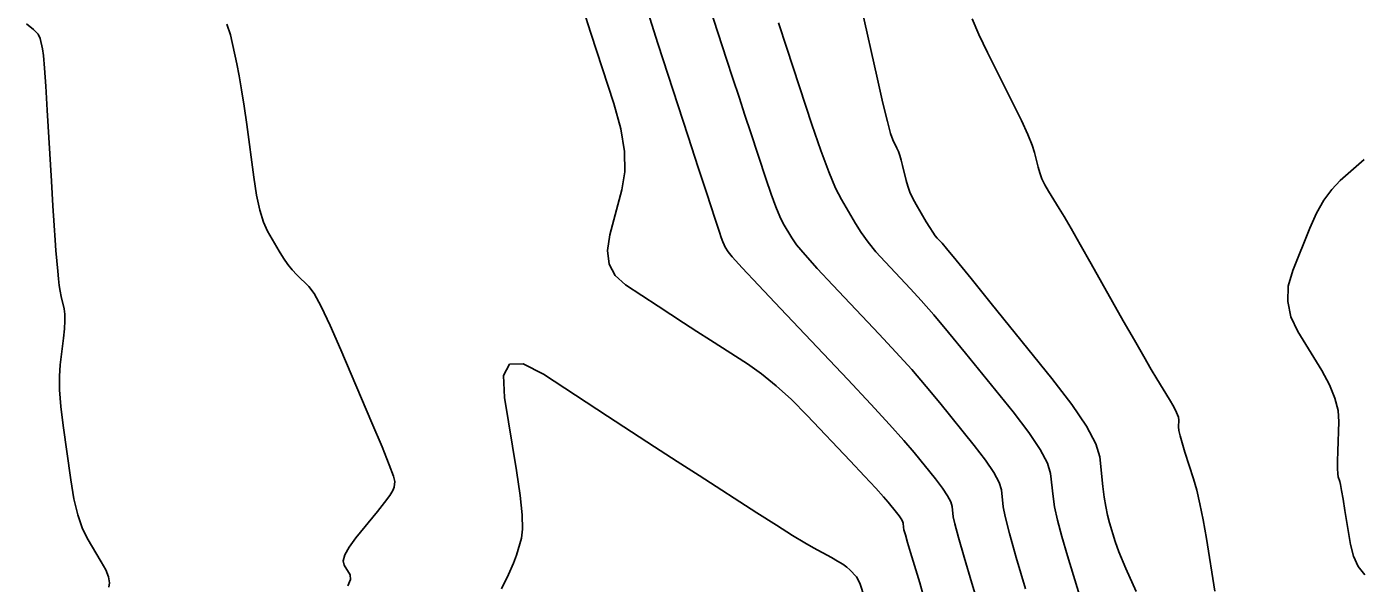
# Model space of a CAD drawing. Extents: x 2082232 to 2083549, y 592624 to 593832.
# Drawn here: x 2082627.1 to 2082682.7, y 593539.7 to 593563 of the extents above; entities that cross this region are included whole.
import ezdxf

# ---------------------------------------------------------------- set-up
doc = ezdxf.new("R2010")
doc.units = 0
for name, color, linetype in [('DT_X_Contour_Major', 7, 'Continuous'), ('DT_X_Contour_Minor', 7, 'Continuous'), ('GE_X_CL_5', 7, 'Continuous')]:
    doc.layers.add(name, color=color, linetype=linetype)

msp = doc.modelspace()

# ---------------------------------------------------------------- linework, layer by layer
at = {"layer": 'DT_X_Contour_Major'}
for points in [[(2082661.893, 593563.81), (2082662.568, 593560.78), (2082662.798, 593559.769), (2082662.98, 593559.01), (2082663.116, 593558.502), (2082663.205, 593558.246), (2082663.379, 593557.899), (2082663.443, 593557.755), (2082663.504, 593557.585), (2082663.563, 593557.389), (2082663.619, 593557.167), (2082663.764, 593556.539), (2082663.831, 593556.299), (2082663.924, 593556.052), (2082664.042, 593555.797), (2082664.185, 593555.534), (2082664.601, 593554.822), (2082664.747, 593554.579), (2082664.873, 593554.383), (2082664.978, 593554.233), (2082665.063, 593554.131), (2082665.262, 593553.92), (2082665.447, 593553.704), (2082665.85, 593553.214), (2082666.471, 593552.449), (2082667.312, 593551.41), (2082669.845, 593548.275), (2082670.682, 593547.188), (2082671.294, 593546.28), (2082671.681, 593545.55), (2082671.843, 593544.999), (2082671.973, 593543.766), (2082672.027, 593543.324), (2082672.091, 593542.925), (2082672.165, 593542.567), (2082672.248, 593542.252), (2082672.486, 593541.466), (2082672.642, 593541.037), (2082672.934, 593540.34), (2082673.361, 593539.375)], [(2082662.021, 593539.129), (2082661.831, 593539.722), (2082661.697, 593539.992), (2082661.416, 593540.279), (2082661.289, 593540.393), (2082661.118, 593540.517), (2082660.904, 593540.652), (2082660.646, 593540.799), (2082659.9, 593541.204), (2082659.543, 593541.41), (2082659.029, 593541.723), (2082658.359, 593542.143), (2082657.533, 593542.67), (2082655.123, 593544.219), (2082654.207, 593544.809), (2082653.266, 593545.419), (2082652.299, 593546.049), (2082651.308, 593546.698), (2082648.632, 593548.456), (2082647.778, 593548.89), (2082647.221, 593548.872), (2082646.962, 593548.404), (2082647, 593547.484), (2082647.5, 593544.429), (2082647.654, 593543.394), (2082647.741, 593542.578), (2082647.761, 593541.982), (2082647.714, 593541.606), (2082647.501, 593540.897), (2082647.378, 593540.563), (2082647.17, 593540.094), (2082646.877, 593539.49)]]:
    msp.add_lwpolyline(points, dxfattribs=at)
at = {"layer": 'DT_X_Contour_Minor'}
for points in [[(2082664.491, 593539.181), (2082664.33, 593539.746), (2082663.95, 593541.004), (2082663.825, 593541.424), (2082663.733, 593541.742), (2082663.675, 593541.958), (2082663.652, 593542.072), (2082663.634, 593542.239), (2082663.612, 593542.313), (2082663.56, 593542.412), (2082663.477, 593542.535), (2082663.364, 593542.682), (2082663.021, 593543.106), (2082662.825, 593543.334), (2082662.494, 593543.699), (2082662.027, 593544.2), (2082661.425, 593544.839), (2082659.639, 593546.726), (2082658.981, 593547.392), (2082658.346, 593547.973), (2082657.734, 593548.471), (2082657.145, 593548.884), (2082655.604, 593549.873), (2082655.035, 593550.24), (2082654.481, 593550.599), (2082653.943, 593550.949), (2082653.421, 593551.291), (2082652.05, 593552.192), (2082651.624, 593552.575), (2082651.373, 593553.05), (2082651.299, 593553.616), (2082651.4, 593554.274), (2082651.903, 593556.149), (2082652.024, 593556.902), (2082652.007, 593557.754), (2082651.854, 593558.706), (2082651.563, 593559.757), (2082650.607, 593562.691), (2082650.292, 593563.696)], [(2082668.745, 593539.488), (2082668.358, 593540.792), (2082668.073, 593541.799), (2082667.891, 593542.508), (2082667.812, 593542.919), (2082667.738, 593543.619), (2082667.647, 593543.932), (2082667.427, 593544.346), (2082667.08, 593544.862), (2082666.605, 593545.478), (2082665.167, 593547.258), (2082664.604, 593547.938), (2082663.995, 593548.643), (2082663.339, 593549.372), (2082662.637, 593550.126), (2082660.703, 593552.17), (2082660.052, 593552.869), (2082659.549, 593553.432), (2082659.195, 593553.86), (2082658.99, 593554.152), (2082658.64, 593554.75), (2082658.496, 593555.035), (2082658.325, 593555.444), (2082658.129, 593555.975), (2082657.906, 593556.629), (2082657.278, 593558.537), (2082657.038, 593559.265), (2082656.791, 593560.019), (2082656.536, 593560.8), (2082656.272, 593561.606), (2082655.56, 593563.79)], [(2082627.068, 593563.09), (2082627.356, 593562.855), (2082627.543, 593562.649), (2082627.629, 593562.472), (2082627.725, 593562.041), (2082627.764, 593561.76), (2082627.811, 593561.24), (2082627.866, 593560.482), (2082627.928, 593559.485), (2082628.104, 593556.508), (2082628.166, 593555.49), (2082628.217, 593554.67), (2082628.259, 593554.047), (2082628.291, 593553.622), (2082628.363, 593552.751), (2082628.392, 593552.44), (2082628.426, 593552.162), (2082628.464, 593551.917), (2082628.507, 593551.704), (2082628.627, 593551.181), (2082628.659, 593550.957), (2082628.667, 593550.678), (2082628.65, 593550.344), (2082628.609, 593549.956), (2082628.465, 593548.846), (2082628.433, 593548.376), (2082628.444, 593547.797), (2082628.497, 593547.109), (2082628.594, 593546.312), (2082628.91, 593544.043), (2082629.041, 593543.252), (2082629.198, 593542.582), (2082629.381, 593542.032), (2082629.59, 593541.603), (2082630.18, 593540.621), (2082630.365, 593540.278), (2082630.48, 593539.986), (2082630.522, 593539.746), (2082630.494, 593539.557)], [(2082667.493, 593536.452), (2082666.506, 593539.72), (2082666.181, 593540.812), (2082665.943, 593541.639), (2082665.793, 593542.2), (2082665.732, 593542.495), (2082665.686, 593542.929), (2082665.63, 593543.123), (2082665.494, 593543.379), (2082665.279, 593543.698), (2082664.984, 593544.08), (2082664.094, 593545.182), (2082663.671, 593545.683), (2082663.068, 593546.357), (2082662.286, 593547.206), (2082661.325, 593548.229), (2082658.523, 593551.19), (2082657.598, 593552.171), (2082656.925, 593552.892), (2082656.504, 593553.355), (2082656.335, 593553.559), (2082656.219, 593553.756), (2082656.171, 593553.851), (2082656.115, 593553.986), (2082656.05, 593554.161), (2082655.976, 593554.378), (2082655.769, 593555.008), (2082655.641, 593555.397), (2082655.415, 593556.089), (2082655.09, 593557.085), (2082654.666, 593558.385), (2082653.404, 593562.257), (2082652.989, 593563.583)], [(2082671.2, 593538.54), (2082670.497, 593540.87), (2082670.261, 593541.68), (2082670.082, 593542.362), (2082669.959, 593542.916), (2082669.893, 593543.342), (2082669.79, 593544.309), (2082669.664, 593544.741), (2082669.361, 593545.313), (2082668.881, 593546.025), (2082668.225, 593546.877), (2082666.239, 593549.334), (2082665.538, 593550.194), (2082664.922, 593550.928), (2082664.393, 593551.538), (2082663.95, 593552.023), (2082662.883, 593553.15), (2082662.505, 593553.567), (2082662.173, 593553.972), (2082661.886, 593554.364), (2082661.645, 593554.745), (2082661.061, 593555.743), (2082660.82, 593556.22), (2082660.536, 593556.902), (2082660.208, 593557.789), (2082659.836, 593558.881), (2082658.787, 593562.065), (2082658.435, 593563.133)], [(2082666.516, 593563.3), (2082666.803, 593562.633), (2082667.163, 593561.882), (2082668.223, 593559.766), (2082668.577, 593559.043), (2082668.846, 593558.46), (2082669.029, 593558.018), (2082669.125, 593557.715), (2082669.268, 593557.097), (2082669.336, 593556.86), (2082669.431, 593556.614), (2082669.555, 593556.359), (2082669.706, 593556.096), (2082670.146, 593555.38), (2082670.353, 593555.033), (2082670.644, 593554.532), (2082671.021, 593553.875), (2082671.481, 593553.062), (2082672.823, 593550.688), (2082673.288, 593549.869), (2082673.676, 593549.191), (2082673.989, 593548.653), (2082674.225, 593548.258), (2082674.754, 593547.39), (2082674.927, 593547.093), (2082675.05, 593546.85), (2082675.122, 593546.663), (2082675.143, 593546.531), (2082675.133, 593546.253), (2082675.147, 593546.109), (2082675.195, 593545.886), (2082675.278, 593545.584), (2082675.396, 593545.203), (2082675.756, 593544.082), (2082675.891, 593543.611), (2082676.025, 593543.04), (2082676.16, 593542.368), (2082676.294, 593541.595), (2082676.651, 593539.399)], [(2082635.418, 593563.073), (2082635.573, 593562.619), (2082635.836, 593561.417), (2082635.936, 593560.92), (2082636.039, 593560.331), (2082636.144, 593559.649), (2082636.252, 593558.875), (2082636.542, 593556.688), (2082636.66, 593555.932), (2082636.796, 593555.302), (2082636.95, 593554.801), (2082637.121, 593554.426), (2082637.603, 593553.598), (2082637.785, 593553.303), (2082637.968, 593553.04), (2082638.153, 593552.809), (2082638.339, 593552.609), (2082638.837, 593552.12), (2082639.061, 593551.817), (2082639.36, 593551.274), (2082639.733, 593550.492), (2082640.18, 593549.471), (2082641.472, 593546.429), (2082641.895, 593545.419), (2082642.195, 593544.673), (2082642.371, 593544.189), (2082642.424, 593543.968), (2082642.4, 593543.731), (2082642.35, 593543.601), (2082642.218, 593543.39), (2082642.004, 593543.096), (2082641.708, 593542.722), (2082640.808, 593541.614), (2082640.524, 593541.231), (2082640.348, 593540.914), (2082640.279, 593540.663), (2082640.316, 593540.478), (2082640.56, 593540.071), (2082640.582, 593539.88), (2082640.464, 593539.613)], [(2082682.908, 593540.073), (2082682.631, 593540.425), (2082682.43, 593540.849), (2082682.305, 593541.345), (2082682.075, 593542.762), (2082681.996, 593543.236), (2082681.933, 593543.596), (2082681.886, 593543.842), (2082681.854, 593543.973), (2082681.79, 593544.171), (2082681.772, 593544.294), (2082681.763, 593544.512), (2082681.764, 593544.827), (2082681.776, 593545.238), (2082681.82, 593546.462), (2082681.788, 593546.941), (2082681.658, 593547.457), (2082681.431, 593548.012), (2082681.107, 593548.604), (2082680.112, 593550.236), (2082679.819, 593550.855), (2082679.685, 593551.486), (2082679.711, 593552.13), (2082679.897, 593552.787), (2082680.607, 593554.556), (2082680.886, 593555.177), (2082681.191, 593555.716), (2082681.523, 593556.171), (2082681.881, 593556.542), (2082682.871, 593557.422)]]:
    msp.add_lwpolyline(points, dxfattribs=at)
at = {"layer": 'GE_X_CL_5'}
msp.add_arc((2082101.49, 593242.014), 694.785, 25.520029, 37.696362, dxfattribs=at)

doc.saveas('drawing.dxf')
